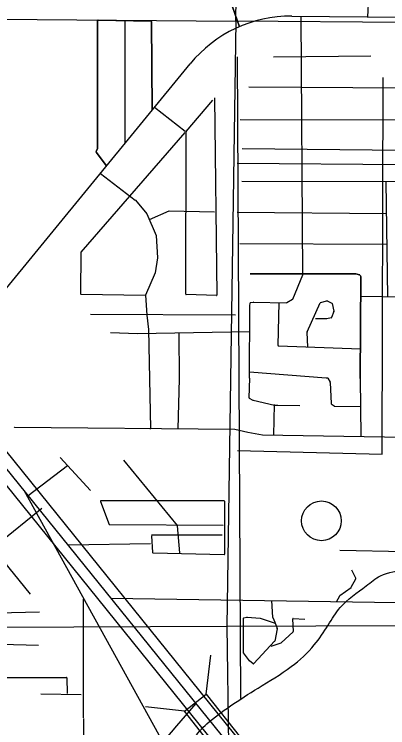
# Model space of a CAD drawing. Extents: x 408847 to 817539, y 923858 to 1151780.
# Drawn here: x 487164 to 490621, y 1060869 to 1067474 of the extents above; entities that cross this region are included whole.
import ezdxf

# ---------------------------------------------------------------- set-up
doc = ezdxf.new("R2010")
doc.units = 0
for name, color, linetype in [('Bridges', 7, 'Continuous'), ('Level 12', 7, 'Continuous'), ('Level 6', 7, 'Continuous'), ('Local Roads Improved', 7, 'Continuous'), ('Local Roads Paved', 7, 'Continuous'), ('Narrow River Creek and Branch and Slough', 7, 'Continuous'), ('Section Lines', 7, 'Continuous'), ('State Routes Highway Center Lines', 7, 'Continuous'), ('Town Centers', 7, 'Continuous'), ('US Routes Highway Center Lines', 7, 'Continuous')]:
    doc.layers.add(name, color=color, linetype=linetype)

msp = doc.modelspace()

# ---------------------------------------------------------------- linework, layer by layer
at = {"layer": 'Bridges'}
for p, q in [((488939.9, 1061179.5), (488982.1, 1061539.1)), ((488739.1, 1061020.8), (488379.5, 1061063))]:
    msp.add_line(p, q, dxfattribs=at)
msp.add_lwpolyline([(489056.4, 1060619), (488739.1, 1061020.8), (488939.9, 1061179.5), (489257.3, 1060777.7)], close=True, dxfattribs=at)
at = {"layer": 'Level 12'}
for p, q in [((489226.6, 1067080.6), (489258.6, 1061138.1)), ((489212.5, 1064688), (487869.1, 1064696))]:
    msp.add_line(p, q, dxfattribs=at)
at = {"layer": 'Level 6'}
for p, q in [((489350, 1060629.5), (484259, 1066933.8)), ((484104.3, 1066807.1), (489186.2, 1060514.5))]:
    msp.add_line(p, q, dxfattribs=at)
at = {"layer": 'Local Roads Improved'}
for p, q in [((487935.2, 1067415.6), (487935.2, 1066233.7)), ((488431, 1067410.4), (487939.2, 1067419.6)), ((488440.3, 1066586.2), (488434.9, 1067406.4)), ((487934.8, 1066232.1), (487922.1, 1066202.3)), ((487922.5, 1066198.3), (488018.2, 1066070.7)), ((487961.5, 1066001.5), (488284.2, 1065752.8)), ((488284.8, 1065752.2), (488391.5, 1065626.8)), ((488392.1, 1065625.8), (488475.7, 1065426.1)), ((488476, 1065424.8), (488489.9, 1065220.3)), ((488489.9, 1065219.4), (488466.7, 1065080.2)), ((488466.4, 1065079.3), (488378.3, 1064875)), ((489348.3, 1065070.3), (490323.9, 1065070.3)), ((490324.9, 1065070.2), (490360.2, 1065061.4)), ((490362.6, 1065059.7), (490370.4, 1065048)), ((490371.1, 1065045.8), (490366.4, 1064103.2)), ((488378, 1064873.1), (488391.9, 1064687.3)), ((488391.9, 1064687.2), (488405.9, 1064556.6)), ((488055.7, 1064528.4), (488304.7, 1064519.2)), ((488304.7, 1064519.2), (489342.7, 1064538)), ((488405.9, 1064556.2), (488424.3, 1063638.9)), ((488686.1, 1064526.1), (488690.8, 1064098.5)), ((488690.8, 1064098.5), (488677.1, 1063636.6)), ((490366.4, 1064103.2), (490373.2, 1063565.6))]:
    msp.add_line(p, q, dxfattribs=at)
for centre, start, end in [((487939.2, 1067415.6), 88.92868, 180), ((488430.9, 1067406.4), 0.37677, 88.92868), ((487925.7, 1066200.7), 156.81107, 216.85709), ((487931.2, 1066233.7), 336.81107, 0), ((488281.7, 1065749.6), 40.4129, 52.37314), ((488388.5, 1065624.2), 22.70491, 40.4129), ((488472, 1065424.5), 3.89868, 22.70491), ((488485.9, 1065220.1), 350.54201, 3.89868), ((488462.8, 1065080.8), 336.65415, 350.54201), ((490323.9, 1065066.3), 75.95747, 90), ((490359.3, 1065057.5), 33.67775, 75.95748), ((490367.1, 1065045.8), 359.71649, 33.67775), ((488382, 1064873.4), 156.65415, 184.28716), ((488395.9, 1064687.6), 184.28716, 186.11268), ((488401.9, 1064556.2), 1.14523, 6.11268)]:
    msp.add_arc(centre, 4, start, end, dxfattribs=at)
at = {"layer": 'Local Roads Paved'}
for p, q in [((490438, 1067449.9), (490455.6, 1067790.5)), ((489162.5, 1067609.5), (489247.6, 1067359.2)), ((489247.6, 1067359.2), (489162.5, 1067609.5)), ((489834, 1065061.8), (489819.7, 1067455.8)), ((487935.2, 1066233.7), (487935.2, 1067415.6)), ((487939.2, 1067419.6), (488431, 1067410.4)), ((488187.4, 1067419.6), (488187.4, 1066277.3)), ((488434.9, 1067406.4), (488440.3, 1066586.2)), ((489563.2, 1067079.4), (490464.5, 1067088.8)), ((491026.2, 1066789.7), (489334.3, 1066799.1)), ((488756.2, 1066389), (489002.7, 1066677.6)), ((489016.8, 1066701), (489040.1, 1064873.6)), ((488746.8, 1066387.9), (488460.8, 1066611.2)), ((489254.9, 1066500.1), (491027.9, 1066495.3)), ((488741.2, 1066378.6), (487781.1, 1065272.4)), ((488750.6, 1064882.7), (488755.2, 1066386.4)), ((487922.1, 1066202.3), (487934.8, 1066232.1)), ((488018.2, 1066070.7), (487922.5, 1066198.3)), ((491571.3, 1066205.7), (489273.6, 1066229.1)), ((487961.5, 1066001.5), (488284.2, 1065752.8)), ((491319.5, 1065920.7), (489268.9, 1065925.4)), ((490604.6, 1065922.3), (490618.7, 1064857.7)), ((488284.8, 1065752.2), (488391.5, 1065626.8)), ((488415.3, 1065575), (488596.6, 1065654)), ((488598.3, 1065654.4), (489017.7, 1065645)), ((488392.1, 1065625.8), (488475.7, 1065426.1)), ((490613.9, 1065626.3), (489226.9, 1065640.4)), ((488476, 1065424.8), (488489.9, 1065220.3)), ((489250.3, 1065350.7), (490612.3, 1065345.9)), ((487780.1, 1065269.8), (487775.5, 1064887.5)), ((488489.9, 1065219.4), (488466.7, 1065080.2)), ((488466.4, 1065079.3), (488378.3, 1064875)), ((490323.9, 1065070.3), (489348.3, 1065070.3)), ((489741.1, 1064838), (489833.7, 1065060.3)), ((490360.2, 1065061.4), (490324.9, 1065070.2)), ((490370.4, 1065048), (490362.6, 1065059.7)), ((490366.4, 1064103.2), (490371.1, 1065045.8)), ((487779.4, 1064883.4), (488378, 1064873.9)), ((488378, 1064873.1), (488391.9, 1064687.3)), ((489035.9, 1064869.6), (488754.4, 1064878.7)), ((491842.1, 1064846.1), (490366.4, 1064860.1)), ((489343.7, 1064771.6), (489347.9, 1064801.1)), ((489351.2, 1064804.5), (489376, 1064808.6)), ((489376.7, 1064808.7), (489683.5, 1064804)), ((489605.3, 1064406.2), (489615, 1064805.1)), ((489685.5, 1064804.6), (489739.5, 1064836.1)), ((489876.4, 1064533.9), (489996.7, 1064802.4)), ((489999.2, 1064804.6), (490056.6, 1064822.2)), ((490059.6, 1064822), (490103.2, 1064800.2)), ((490105.3, 1064797.6), (490123.3, 1064725.8)), ((489340.8, 1064103.6), (489343.7, 1064771)), ((488391.9, 1064687.2), (488405.9, 1064556.6)), ((490098.1, 1064663.4), (490058.6, 1064654.6)), ((490123.1, 1064723.4), (490101, 1064665.9)), ((490057.7, 1064654.5), (489950.8, 1064654.5)), ((488405.9, 1064556.2), (488424.3, 1063638.9)), ((489880.9, 1064391.8), (489876.1, 1064532.1)), ((490367.7, 1064373.4), (489609.1, 1064402.1)), ((489341.1, 1064164), (490050.5, 1064108.3)), ((489340.8, 1064103.6), (489336.2, 1063924)), ((490050.8, 1064108.3), (490062.3, 1064108.3)), ((490065.8, 1064106.3), (490087.6, 1064067.1)), ((490088.1, 1064065.3), (490097.3, 1063871.8)), ((489338.4, 1063920.3), (489373.1, 1063902.9)), ((489374, 1063902.6), (489573.9, 1063856.1)), ((490098.7, 1063868.9), (490124.3, 1063847.6)), ((489569.7, 1063860.7), (489564.6, 1063578.7)), ((489574.8, 1063856), (489602.3, 1063856)), ((489602.4, 1063856), (489807.8, 1063851.3)), ((490126.8, 1063846.6), (490369.7, 1063841.5)), ((485976.5, 1063748.7), (487312.2, 1062104)), ((487165.8, 1063650.4), (489205, 1063631.7)), ((488420.7, 1063638.9), (488420.8, 1063631.7)), ((489205.8, 1063631.6), (489326.7, 1063603.7)), ((489326.9, 1063603.7), (489461.9, 1063580.4)), ((489462.6, 1063580.3), (490905.3, 1063557)), ((487589.6, 1063370.1), (487869.8, 1063066.4)), ((488173.3, 1063346.7), (488672.2, 1062740.3)), ((487292.7, 1063018), (487656.3, 1063297.8)), ((489731.9, 1058582.4), (487255.1, 1063064.5)), ((489731.9, 1058582.4), (487255.1, 1063064.5)), ((487960.6, 1062962.9), (488041.6, 1062751.2)), ((489108, 1062968.3), (487964.3, 1062968.3)), ((489112, 1062477.1), (489112, 1062964.3)), ((487419.6, 1062898.3), (486920.8, 1062497.2)), ((488045.3, 1062748.7), (489098, 1062744)), ((488673.1, 1062738.1), (488691.7, 1062487)), ((488434.8, 1062655.2), (489088.6, 1062655.2)), ((488434.8, 1062645.9), (488444, 1062490.7)), ((488425.5, 1062571.1), (487663.7, 1062558.5)), ((488447.9, 1062487), (489107.9, 1062473.1)), ((491255.6, 1062487), (490176.8, 1062510.4)), ((490324.2, 1062251.8), (490290, 1062327.1)), ((490283.4, 1062169.1), (490324.2, 1062248.3)), ((490178.7, 1062091.7), (490282.3, 1062167.7)), ((490147.6, 1062035.1), (490177.5, 1062090.4)), ((487802.3, 1062059.9), (487802.3, 1060959.2)), ((488058.7, 1062069.3), (490703.5, 1062029.2)), ((489546.3, 1062047.9), (489555.6, 1061889.8)), ((486887.2, 1061931.2), (487396.2, 1061940.5)), ((489287.7, 1061885.2), (489316.8, 1061893.6)), ((489318.2, 1061893.7), (489438.4, 1061884.4)), ((489555.9, 1061888.4), (489574.3, 1061847.1)), ((489284.8, 1061563.4), (489284.8, 1061881.4)), ((489439.4, 1061884.2), (489578.7, 1061835.8)), ((489574.4, 1061846.9), (489597.3, 1061787.4)), ((489747.1, 1061760.1), (489742.6, 1061875.4)), ((489746.8, 1061879.6), (489854.5, 1061875.1)), ((489597.5, 1061785.2), (489574.6, 1061670.6)), ((489635.7, 1061656), (489745.8, 1061757)), ((487041.3, 1061641.5), (487386.9, 1061632.1)), ((489573.6, 1061668.7), (489380.6, 1061461.9)), ((489541.6, 1061622.8), (489634.3, 1061655.2)), ((489340.5, 1061487.7), (489285.6, 1061561)), ((489375.3, 1061461.4), (489341.3, 1061486.9)), ((487060.7, 1061334.3), (487644.8, 1061334.3)), ((487648.8, 1061330.4), (487654.7, 1061186.7)), ((487783.8, 1061174.4), (487408.9, 1061180.5)), ((488668.9, 1060886.8), (488848.2, 1061091.7)), ((488491.1, 1060678.2), (488668.9, 1060886.8))]:
    msp.add_line(p, q, dxfattribs=at)
msp.add_lwpolyline([(487808.4, 1060506), (487808.4, 1060788.4), (487808.4, 1060954.4)], dxfattribs=at)
for centre, start, end in [((487939.2, 1067415.6), 88.92868, 180), ((488430.9, 1067406.4), 0.37676, 88.92868), ((488759.2, 1066386.4), 139.48808, 179.8227), ((487925.7, 1066200.7), 156.81107, 216.85709), ((487931.2, 1066233.7), 336.81107, 0), ((488281.7, 1065749.6), 40.4129, 52.37314), ((488598.2, 1065650.4), 88.72638, 113.56204), ((488388.5, 1065624.2), 22.70491, 40.4129), ((488472, 1065424.5), 3.89868, 22.70491), ((487784.1, 1065269.8), 139.04331, 179.31004), ((488485.9, 1065220.1), 350.54201, 3.89868), ((488462.8, 1065080.8), 336.65415, 350.54201), ((489830, 1065061.8), 337.38961, 0.34292), ((490323.9, 1065066.3), 75.95748, 90), ((490359.3, 1065057.5), 33.67775, 75.95748), ((490367.1, 1065045.8), 359.71649, 33.67775), ((487779.5, 1064887.4), 179.31004, 269.08576), ((488382, 1064873.4), 156.65415, 184.28716), ((488754.6, 1064882.7), 179.8227, 268.15153), ((489036.1, 1064873.6), 268.15153, 0.73043), ((489351.9, 1064800.6), 99.46665, 171.87363), ((489376.7, 1064804.7), 89.13154, 99.46665), ((489683.5, 1064808), 269.13154, 300.26806), ((489737.4, 1064839.5), 300.26806, 337.38961), ((490000.4, 1064800.7), 107.11023, 155.86442), ((490057.8, 1064818.4), 63.42427, 107.11023), ((490101.4, 1064796.6), 14.02996, 63.42427), ((489347.7, 1064771), 171.87363, 179.75731), ((488395.9, 1064687.6), 184.28716, 186.11268), ((490097.2, 1064667.3), 282.53446, 338.97143), ((490119.4, 1064724.9), 338.97143, 14.02996), ((490057.7, 1064658.5), 270, 282.53446), ((488401.9, 1064556.2), 1.14523, 6.11268), ((489880.1, 1064532.2), 155.86442, 181.97401), ((489609.3, 1064406.1), 178.60347, 267.83791), ((490050.8, 1064112.3), 265.51331, 270), ((490062.3, 1064104.3), 29.04327, 90), ((490084.1, 1064065.1), 2.72504, 29.04327), ((489340.2, 1063923.9), 178.53188, 243.42426), ((489374.9, 1063906.5), 243.42426, 256.90221), ((490101.3, 1063872), 182.72504, 230.18129), ((489574.8, 1063860), 256.90221, 270), ((489602.3, 1063852), 88.69744, 90), ((490126.9, 1063850.6), 230.18129, 268.78056), ((487165.7, 1063646.4), 89.47532, 122.48329), ((489204.9, 1063627.7), 76.99953, 89.47532), ((489327.6, 1063607.6), 256.99953, 260.21312), ((489462.6, 1063584.3), 260.21312, 269.07253), ((487964.3, 1062964.3), 90, 200.94686), ((489108, 1062964.3), 0, 90), ((488045.3, 1062752.7), 200.94686, 269.74636), ((488669.1, 1062737.8), 4.23443, 39.4439), ((488448, 1062491), 183.3649, 268.79761), ((489108, 1062477.1), 268.79761, 0), ((490320.6, 1062250.1), 332.79475, 24.4339), ((490279.9, 1062170.9), 306.26657, 332.79475), ((490181, 1062088.5), 126.26657, 151.56825), ((489317.9, 1061889.7), 85.59925, 105.95245), ((489559.6, 1061890), 183.3649, 203.95258), ((489288.8, 1061881.4), 105.95245, 180), ((489438.1, 1061880.5), 70.8127, 85.59925), ((489570.6, 1061845.5), 21.02856, 23.95258), ((489746.6, 1061875.6), 87.61294, 182.20157), ((489593.5, 1061785.9), 348.6952, 21.02856), ((489743.1, 1061760), 312.52375, 2.20157), ((489570.6, 1061671.4), 316.98826, 348.6952), ((489632.9, 1061659), 289.29838, 312.52375), ((489288.8, 1061563.4), 180, 216.85708), ((489343.7, 1061490.1), 216.85708, 233.11728), ((489377.7, 1061464.6), 233.11728, 316.98826), ((487644.8, 1061330.3), 2.38483, 90), ((488671.9, 1060884.2), 138.8273, 139.55095)]:
    msp.add_arc(centre, 4, start, end, dxfattribs=at)
at = {"layer": 'Narrow River Creek and Branch and Slough'}
for p, q in [((490570, 1063402.6), (490580.1, 1066888.4)), ((489226.6, 1066095.5), (493333.1, 1066061.5)), ((489230.6, 1063436.6), (490570, 1063402.6))]:
    msp.add_line(p, q, dxfattribs=at)
msp.add_spline([(488826.1, 1060521.4), (488798.1, 1060645.5), (488830.1, 1060765.7), (488946.2, 1060903.8), (489164.5, 1061070), (489420.8, 1061236.2), (489727.1, 1061434.4), (489941.3, 1061634.6), (490069.5, 1061818.8), (490181.6, 1061981), (490421.9, 1062183.2), (490554, 1062275.4), (490792.3, 1062327.4), (490994.5, 1062327.4), (491276.8, 1062297.4), (491541.1, 1062373.5), (491841.4, 1062495.6), (491999.6, 1062585.7), (492169.8, 1062661.8), (492388, 1062755.9), (492614.3, 1062763.9), (492970.7, 1062773.9), (493283, 1062822), (493589.4, 1062932.1), (493675.4, 1062966.1), (493855.6, 1063058.2)], degree=3, dxfattribs=at)
at = {"layer": 'Section Lines'}
for p, q in [((489214.7, 1067410.8), (489256.2, 1072784.3)), ((483771.3, 1067453), (489214.7, 1067410.8)), ((489214.7, 1067410.8), (489131.5, 1061810.4)), ((494612.2, 1067371.5), (489214.7, 1067410.8)), ((489131.5, 1061810.4), (494510.6, 1061829.6)), ((483771.6, 1061784.4), (489131.5, 1061810.4)), ((489131.5, 1061810.4), (489207.5, 1056786))]:
    msp.add_line(p, q, dxfattribs=at)
at = {"layer": 'State Routes Highway Center Lines'}
for p, q in [((489732.9, 1067456.6), (493817, 1067417.7)), ((486418.3, 1064116.8), (488791.8, 1067015.4))]:
    msp.add_line(p, q, dxfattribs=at)
msp.add_arc((489721.5, 1066256.7), 1200, 89.45286, 140.78083, dxfattribs=at)
at = {"layer": 'Town Centers'}
msp.add_circle((490007.2, 1062784.3), 184, dxfattribs=at)
at = {"layer": 'US Routes Highway Center Lines'}
msp.add_line((489272.2, 1060566.7), (484181.5, 1066870.7), dxfattribs=at)

doc.saveas('drawing.dxf')
